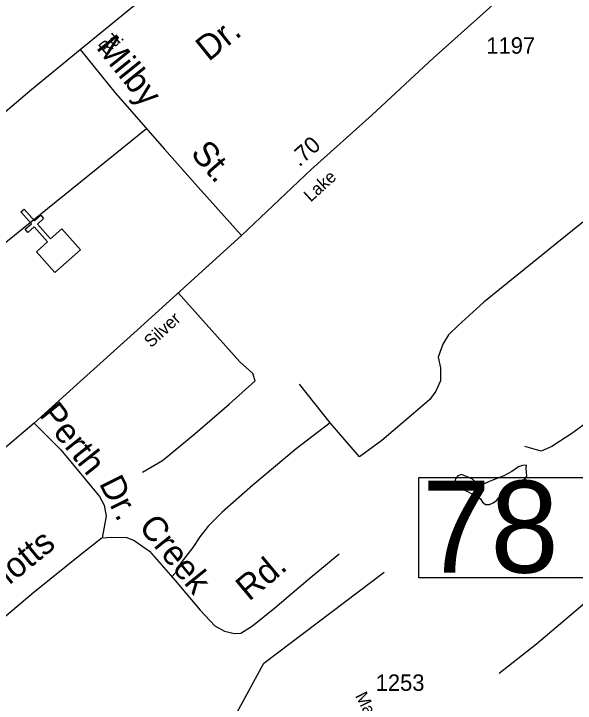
# Model space of a CAD drawing. Extents: x 2290055 to 2389491, y 66597 to 237875.
# Drawn here: x 2329660 to 2331800, y 144519 to 147147 of the extents above; entities that cross this region are included whole.
import ezdxf

# ---------------------------------------------------------------- set-up
doc = ezdxf.new("R2010")
doc.units = 0
for name, color, linetype in [('Exist Cultural Church CELL', 7, 'Continuous'), ('Exist Hydrographic Pond Under 1500 Sq Ft', 7, 'Continuous'), ('Exist Road Non-System Type 51', 7, 'Continuous'), ('Exist Road Non-System Type 51 Label', 7, 'Continuous'), ('Exist Road Secondary Mileage Hundredths English Label', 7, 'Continuous'), ('Exist Road Secondary Structure Standard Bridge Number Label', 7, 'Continuous'), ('Exist Road Secondary Type 51 Attributed', 7, 'Continuous'), ('Exist Road Secondary Type 51 Label', 7, 'Continuous'), ('Exist Road Secondary Type 51 Number Label', 7, 'Continuous')]:
    doc.layers.add(name, color=color, linetype=linetype)

msp = doc.modelspace()

# ---------------------------------------------------------------- linework, layer by layer
at = {"layer": 'Exist Cultural Church CELL'}
msp.add_lwpolyline([(2329746, 146240), (2329788.5, 146278), (2329737.8, 146334.8), (2329713.9, 146313.5), (2329703.3, 146325.5), (2329727.2, 146346.7), (2329687.2, 146391.6), (2329699.2, 146402.3), (2329739.2, 146357.4), (2329763.1, 146378.7), (2329773.7, 146366.8), (2329749.8, 146345.5), (2329800.4, 146288.6), (2329843.6, 146326.9), (2329914.4, 146247.4), (2329816.8, 146160.5)], close=True, dxfattribs=at)
at = {"layer": 'Exist Hydrographic Pond Under 1500 Sq Ft'}
msp.add_lwpolyline([(2331457.7, 145276), (2331472.7, 145276.8), (2331487.2, 145283.1), (2331500.5, 145291.5), (2331509.5, 145304), (2331520, 145316), (2331532.2, 145325), (2331573.5, 145349.2), (2331610, 145377), (2331615.7, 145384.3), (2331613.2, 145414.4), (2331614.5, 145426.6), (2331598.5, 145425.4), (2331583.7, 145419.5), (2331558, 145401.8), (2331530, 145387.2), (2331515, 145380.7), (2331500.7, 145375.8), (2331486.5, 145369.1), (2331471.5, 145363.9), (2331448, 145352.1), (2331437.7, 145351.9), (2331420.2, 145362.9), (2331408.5, 145372.5), (2331395, 145379.8), (2331366.2, 145390.7), (2331353, 145385.6), (2331343.2, 145373.9), (2331339.7, 145359), (2331344, 145350.7), (2331371, 145334.5), (2331426, 145306.5), (2331438.5, 145298), (2331446.5, 145284.8), (2331457.7, 145276)], dxfattribs=at)
at = {"layer": 'Exist Road Non-System Type 51'}
for points in [[(2329913.4, 147010.3), (2330045.9, 146845.5), (2330234.6, 146631.1), (2330362.1, 146485.8), (2330527.6, 146302.3)], [(2329475.7, 146153.1), (2330165.1, 146710.1)], [(2332274.6, 145963.1), (2332122.5, 146160), (2332001.8, 146298.8), (2331957, 146352.5), (2331916.8, 146401.7), (2331898.9, 146401.7), (2331822.9, 146348), (2331451.7, 146048.2), (2331353.3, 145958.7), (2331317.5, 145922.9), (2331295.1, 145887.1), (2331277.2, 145837.8), (2331286.2, 145797.6), (2331286.2, 145748.3), (2331268.3, 145708.1), (2331245.9, 145676.7), (2331183.3, 145623), (2331062.6, 145520.1), (2330977.6, 145457.5)], [(2330150.2, 145399.3), (2330226.3, 145444), (2330351.5, 145547), (2330481.2, 145658.8), (2330579.6, 145748.3), (2330570.6, 145775.2), (2330521.4, 145819.9), (2330286.3, 146082.7)], [(2332274.6, 145963.1), (2331983.9, 145761.8), (2331939.1, 145685.7), (2331885.5, 145618.6), (2331787.1, 145547), (2331711.1, 145497.7), (2331670.8, 145479.8), (2331608.2, 145497.7)], [(2331509.8, 144634), (2331652.9, 144745.9), (2331943.6, 144992), (2332426.6, 145390.3), (2333077, 145927.6)], [(2330977.6, 145457.5), (2330865.8, 145587.2), (2330749.5, 145734.9)], [(2329737.6, 145586.8), (2329839.5, 145484.8), (2329932.2, 145372.6), (2329986.6, 145306.8), (2330004, 145273.4), (2330011.6, 145231.7), (2329996.8, 145149)], [(2330865.8, 145587.2), (2330736.1, 145488.8), (2330570.6, 145350.1), (2330454.3, 145247.1), (2330400.7, 145193.4), (2330369.4, 145153.1), (2330342.5, 145112.9), (2330297.8, 145054.7), (2330275.5, 145014.4), (2330262.2, 145001.1)], [(2329996.8, 145149), (2329919.5, 145087.9), (2329737.2, 144942.8), (2329578.4, 144808.2)], [(2329996.8, 145149), (2330032.8, 145152.4), (2330090.9, 145150.8), (2330119.3, 145139.8), (2330177, 145098.1), (2330275.3, 144986.1), (2330370, 144873.7), (2330426.2, 144813.8), (2330463.1, 144793.3), (2330501.5, 144785), (2330525.5, 144785.9), (2330570.3, 144813.6), (2330655.5, 144883), (2330781.6, 144990), (2330899.8, 145088.6)]]:
    msp.add_lwpolyline(points, dxfattribs=at)
at = {"layer": 'Exist Road Secondary Structure Standard Bridge Number Label'}
msp.add_lwpolyline([(2331203.8, 145379.3), (2331847.9, 145379.3), (2331847.9, 144997), (2331203.8, 144997)], close=True, dxfattribs=at)
msp.add_lwpolyline([(2330048.2, 143634.1), (2330612.5, 144671.7), (2331071.6, 145018)], dxfattribs=at)
at = {"layer": 'Exist Road Secondary Type 51 Attributed'}
for points in [[(2329512, 146676.1), (2329539.4, 146699.4), (2329721.4, 146852.7), (2329913.4, 147010.3), (2330202, 147247.8), (2330457.7, 147462.1), (2330775.6, 147724.7), (2331050.6, 147947.6), (2331198.2, 148062.5), (2331251.9, 148116.2)], [(2331791.3, 147456.9), (2331770.3, 147442.2), (2331714.7, 147386.5), (2331610.8, 147295.6), (2331460, 147157.7), (2331259, 146977.5), (2331025.6, 146762.1), (2330793.7, 146553.1), (2330527.6, 146302.3), (2330390.4, 146177.1), (2330129.6, 145940.7), (2329899.9, 145733.3), (2329737.6, 145586.8), (2329569, 145444.2), (2329383.3, 145284.9), (2329249.5, 145181.5), (2329138.5, 145115.7), (2329023.2, 145032.1)]]:
    msp.add_lwpolyline(points, dxfattribs=at)

# ---------------------------------------------------------------- texts
at = {"layer": 'Exist Road Non-System Type 51 Label'}
for s, rotation, p in [('Dr.', 38.7615, (2330402.3, 146962.6)), ('Milby', 308.8142, (2329971, 147017.1)), ('St.', 311.1986, (2330330.4, 146612.8)), ('Perth', 308.5035, (2329753.6, 145618.3)), ('Dr.', 296.5659, (2329983.3, 145357.5)), ('Creek', 308.9669, (2330132.7, 145190.8)), ('Motts', 39.1722, (2329583.8, 144919.9)), ('Rd.', 39.8466, (2330556.3, 144905.2))]:
    msp.add_text(s, height=95, rotation=rotation, dxfattribs=at).set_placement(p)
at = {"layer": 'Exist Road Secondary Mileage Hundredths English Label'}
msp.add_text('.70', height=62.5, rotation=42.0234, dxfattribs=at).set_placement((2330748.3, 146561.1))
at = {"layer": 'Exist Road Secondary Structure Standard Bridge Number Label'}
msp.add_text('78', height=350, dxfattribs=at).set_placement((2331216.4, 145016.8))
at = {"layer": 'Exist Road Secondary Type 51 Label'}
for s, rotation, p in [('Rd.', 40.3388, (2330008.3, 146987.2)), ('Lake', 42.1814, (2330791.5, 146427)), ('Silver', 42.5372, (2330182.9, 145871.5)), ('Manet Rd.', 296.827, (2330960.3, 144547.4))]:
    msp.add_text(s, height=47.5, rotation=rotation, dxfattribs=at).set_placement(p)
at = {"layer": 'Exist Road Secondary Type 51 Number Label'}
for s, p in [('1197', (2331461.3, 146994.8)), ('1253', (2331039.5, 144566.1))]:
    msp.add_text(s, height=62.5, dxfattribs=at).set_placement(p)

doc.saveas('drawing.dxf')
